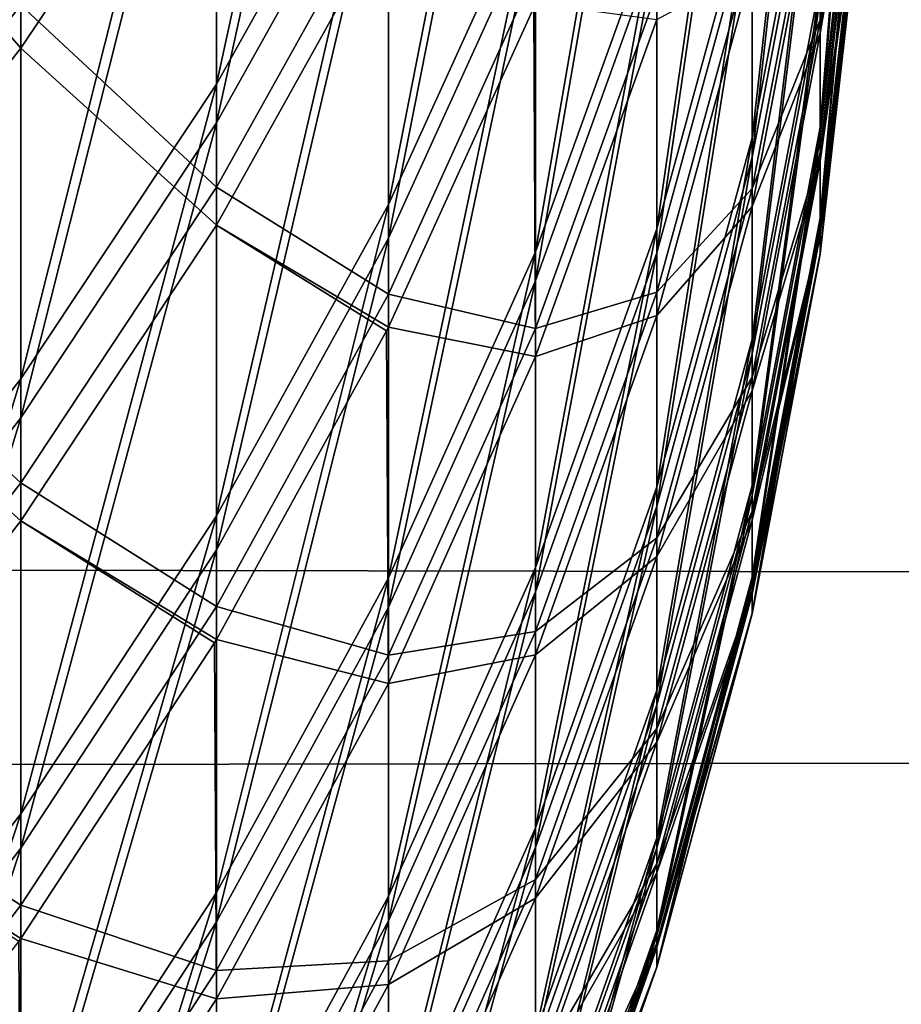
# Model space of a CAD drawing. Header units: millimetres. Extents: x -184 to 165, y -135 to 242.
# Tile 327 of 656: x -40.176 to -39.994, y -95.521 to -95.318. Entities that reach past the tile are written whole.
import ezdxf

# ---------------------------------------------------------------- set-up
doc = ezdxf.new("R2010")
doc.units = ezdxf.units.MM
doc.header["$LTSCALE"] = 41.718519
for name, color, linetype in [('384', 7, 'CONTINUOUS'), ('386', 7, 'CONTINUOUS'), ('443', 7, 'CONTINUOUS'), ('445', 7, 'CONTINUOUS'), ('457', 7, 'CONTINUOUS')]:
    doc.layers.add(name, color=color, linetype=linetype)

msp = doc.modelspace()

# ---------------------------------------------------------------- linework, layer by layer
at = {"layer": '384', "linetype": 'CONTINUOUS'}
for points in [[(-26.77011, -95.20947, 60), (-170.57592, -95.45368, 60), (-170.89805, -94.94062, 60), (-26.77011, -95.20947, 60)], [(-26.77011, -95.20947, 60), (-27.04409, -95.64276, 60), (-170.57592, -95.45368, 60), (-26.77011, -95.20947, 60)], [(-27.04409, -95.64276, 60), (-170.25051, -95.96387, 60), (-170.57592, -95.45368, 60), (-27.04409, -95.64276, 60)]]:
    msp.add_3dface(points, dxfattribs=at)
at = {"layer": '386', "linetype": 'CONTINUOUS'}
for points in [[(-170.72989, -95.20947, 63), (-26.92408, -95.45368, 63), (-26.60195, -94.94062, 63), (-170.72989, -95.20947, 63)], [(-170.72989, -95.20947, 63), (-170.45591, -95.64276, 63), (-26.92408, -95.45368, 63), (-170.72989, -95.20947, 63)], [(-170.45591, -95.64276, 63), (-27.24949, -95.96387, 63), (-26.92408, -95.45368, 63), (-170.45591, -95.64276, 63)]]:
    msp.add_3dface(points, dxfattribs=at)
at = {"layer": '443', "linetype": 'CONTINUOUS'}
for points in [[(-40.17571, -95.21503, 22.98965), (-40.17571, -95.32361, 23.28375), (-40.2207, -95.27137, 22.96763), (-40.17571, -95.21503, 22.98965)], [(-40.17571, -95.21503, 22.98965), (-40.1354, -95.26345, 23.30468), (-40.17571, -95.32361, 23.28375), (-40.17571, -95.21503, 22.98965)], [(-40.1354, -95.26345, 23.30468), (-40.1354, -95.36007, 23.6004), (-40.17571, -95.32361, 23.28375), (-40.1354, -95.26345, 23.30468)], [(-40.1354, -95.26345, 23.30468), (-40.10001, -95.29642, 23.61987), (-40.1354, -95.36007, 23.6004), (-40.1354, -95.26345, 23.30468)], [(-40.2207, -95.27137, 22.96763), (-40.17571, -95.32361, 23.28375), (-40.2207, -95.38074, 23.26388), (-40.2207, -95.27137, 22.96763)], [(-40.10001, -95.29642, 23.61987), (-40.10001, -95.3811, 23.9166), (-40.1354, -95.36007, 23.6004), (-40.10001, -95.29642, 23.61987)], [(-40.10001, -95.3811, 23.9166), (-40.10001, -95.29642, 23.61987), (-40.07009, -95.31525, 23.93405), (-40.10001, -95.3811, 23.9166)], [(-40.17571, -95.32361, 23.28375), (-40.17571, -95.42098, 23.58176), (-40.2207, -95.38074, 23.26388), (-40.17571, -95.32361, 23.28375)], [(-40.17571, -95.32361, 23.28375), (-40.1354, -95.36007, 23.6004), (-40.17571, -95.42098, 23.58176), (-40.17571, -95.32361, 23.28375)], [(-40.1354, -95.36007, 23.6004), (-40.1354, -95.44543, 23.89955), (-40.17571, -95.42098, 23.58176), (-40.1354, -95.36007, 23.6004)], [(-40.1354, -95.36007, 23.6004), (-40.10001, -95.3811, 23.9166), (-40.1004, -95.38188, 23.91639), (-40.1354, -95.36007, 23.6004)], [(-40.1354, -95.44543, 23.89955), (-40.1354, -95.36007, 23.6004), (-40.1004, -95.38188, 23.91639), (-40.1354, -95.44543, 23.89955)], [(-40.2207, -95.38074, 23.26388), (-40.17571, -95.42098, 23.58176), (-40.2207, -95.47882, 23.56407), (-40.2207, -95.38074, 23.26388)], [(-40.17571, -95.42098, 23.58176), (-40.17571, -95.50701, 23.88324), (-40.2207, -95.47882, 23.56407), (-40.17571, -95.42098, 23.58176)], [(-40.17571, -95.42098, 23.58176), (-40.1354, -95.44543, 23.89955), (-40.13582, -95.44612, 23.89937), (-40.17571, -95.42098, 23.58176)], [(-40.17571, -95.50701, 23.88324), (-40.17571, -95.42098, 23.58176), (-40.13582, -95.44612, 23.89937), (-40.17571, -95.50701, 23.88324)], [(-40.2207, -95.47882, 23.56407), (-40.17571, -95.50701, 23.88324), (-40.17613, -95.50761, 23.88308), (-40.2207, -95.47882, 23.56407)]]:
    msp.add_3dface(points, dxfattribs=at)
at = {"layer": '445', "linetype": 'CONTINUOUS'}
for points in [[(-40.10001, -95.26764, 28.48226), (-40.10001, -95.16834, 28.77442), (-40.1354, -95.33105, 28.50248), (-40.10001, -95.26764, 28.48226)], [(-40.1354, -95.33105, 28.50248), (-40.10001, -95.16834, 28.77442), (-40.1354, -95.23094, 28.79703), (-40.1354, -95.33105, 28.50248)], [(-40.17571, -95.29085, 28.81867), (-40.17571, -95.1788, 29.11147), (-40.2207, -95.34774, 28.83921), (-40.17571, -95.29085, 28.81867)], [(-40.2207, -95.34774, 28.83921), (-40.17571, -95.1788, 29.11147), (-40.2207, -95.23487, 29.13415), (-40.2207, -95.34774, 28.83921)], [(-40.06973, -95.28931, 28.16807), (-40.06973, -95.20187, 28.46128), (-40.10001, -95.35582, 28.18654), (-40.06973, -95.28931, 28.16807)], [(-40.10001, -95.35582, 28.18654), (-40.06973, -95.20187, 28.46128), (-40.10001, -95.26764, 28.48226), (-40.10001, -95.35582, 28.18654)], [(-40.01115, -95.26894, 27.2374), (-40.01115, -95.21674, 27.53051), (-40.02517, -95.3421, 27.24901), (-40.01115, -95.26894, 27.2374)], [(-40.02517, -95.3421, 27.24901), (-40.01115, -95.21674, 27.53051), (-40.02517, -95.2894, 27.54487), (-40.02517, -95.3421, 27.24901)], [(-40.04474, -95.29639, 27.85534), (-40.04474, -95.22078, 28.14904), (-40.06973, -95.36558, 27.87176), (-40.04474, -95.29639, 27.85534)], [(-40.06973, -95.36558, 27.87176), (-40.04474, -95.22078, 28.14904), (-40.06973, -95.28931, 28.16807), (-40.06973, -95.36558, 27.87176)], [(-40.02517, -95.2894, 27.54487), (-40.02517, -95.22555, 27.83853), (-40.04474, -95.36082, 27.55899), (-40.02517, -95.2894, 27.54487)], [(-40.04474, -95.36082, 27.55899), (-40.02517, -95.22555, 27.83853), (-40.04474, -95.29639, 27.85534), (-40.04474, -95.36082, 27.55899)], [(-40.1354, -95.33105, 28.50248), (-40.1354, -95.23094, 28.79703), (-40.17571, -95.39174, 28.52184), (-40.1354, -95.33105, 28.50248)], [(-40.17571, -95.39174, 28.52184), (-40.1354, -95.23094, 28.79703), (-40.17571, -95.29085, 28.81867), (-40.17571, -95.39174, 28.52184)], [(-40.00274, -95.26524, 26.64021), (-40.00274, -95.23564, 26.9336), (-40.01115, -95.3399, 26.64632), (-40.00274, -95.26524, 26.64021)], [(-40.01115, -95.3399, 26.64632), (-40.00274, -95.23564, 26.9336), (-40.01115, -95.31002, 26.94253), (-40.01115, -95.3399, 26.64632)], [(-40.00274, -95.24609, 25.16803), (-40.00274, -95.27221, 25.46176), (-40.01115, -95.32057, 25.15999), (-40.00274, -95.24609, 25.16803)], [(-40.01115, -95.28299, 24.86465), (-40.00274, -95.24609, 25.16803), (-40.01115, -95.32057, 25.15999), (-40.01115, -95.28299, 24.86465)], [(-40.00274, -95.28371, 26.34591), (-40.00274, -95.26524, 26.64021), (-40.01115, -95.35855, 26.34918), (-40.00274, -95.28371, 26.34591)], [(-40.01115, -95.35855, 26.34918), (-40.00274, -95.26524, 26.64021), (-40.01115, -95.3399, 26.64632), (-40.01115, -95.35855, 26.34918)], [(-40.10001, -95.35582, 28.18654), (-40.10001, -95.26764, 28.48226), (-40.1354, -95.41995, 28.20435), (-40.10001, -95.35582, 28.18654)], [(-40.1354, -95.41995, 28.20435), (-40.10001, -95.26764, 28.48226), (-40.1354, -95.33105, 28.50248), (-40.1354, -95.41995, 28.20435)], [(-40.01115, -95.31002, 26.94253), (-40.01115, -95.26894, 27.2374), (-40.02517, -95.38355, 26.95136), (-40.01115, -95.31002, 26.94253)], [(-40.02517, -95.38355, 26.95136), (-40.01115, -95.26894, 27.2374), (-40.02517, -95.3421, 27.24901), (-40.02517, -95.38355, 26.95136)], [(-40.00274, -95.27221, 25.46176), (-40.00274, -95.2872, 25.75626), (-40.01115, -95.34694, 25.45653), (-40.00274, -95.27221, 25.46176)], [(-40.01115, -95.32057, 25.15999), (-40.00274, -95.27221, 25.46176), (-40.01115, -95.34694, 25.45653), (-40.01115, -95.32057, 25.15999)], [(-40.01115, -95.28299, 24.86465), (-40.01115, -95.32057, 25.15999), (-40.02517, -95.35627, 24.85391), (-40.01115, -95.28299, 24.86465)], [(-40.02517, -95.30709, 24.55744), (-40.01115, -95.28299, 24.86465), (-40.02517, -95.35627, 24.85391), (-40.02517, -95.30709, 24.55744)], [(-40.00274, -95.29104, 26.05112), (-40.00274, -95.28371, 26.34591), (-40.01115, -95.36595, 26.05156), (-40.00274, -95.29104, 26.05112)], [(-40.01115, -95.36595, 26.05156), (-40.00274, -95.28371, 26.34591), (-40.01115, -95.35855, 26.34918), (-40.01115, -95.36595, 26.05156)], [(-40.00274, -95.2872, 25.75626), (-40.00274, -95.29104, 26.05112), (-40.01115, -95.36208, 25.75387), (-40.00274, -95.2872, 25.75626)], [(-40.01115, -95.34694, 25.45653), (-40.00274, -95.2872, 25.75626), (-40.01115, -95.36208, 25.75387), (-40.01115, -95.34694, 25.45653)], [(-40.06973, -95.36558, 27.87176), (-40.06973, -95.28931, 28.16807), (-40.10001, -95.43275, 27.88771), (-40.06973, -95.36558, 27.87176)], [(-40.10001, -95.43275, 27.88771), (-40.06973, -95.28931, 28.16807), (-40.10001, -95.35582, 28.18654), (-40.10001, -95.43275, 27.88771)], [(-40.02517, -95.3421, 27.24901), (-40.02517, -95.2894, 27.54487), (-40.04474, -95.414, 27.26041), (-40.02517, -95.3421, 27.24901)], [(-40.04474, -95.414, 27.26041), (-40.02517, -95.2894, 27.54487), (-40.04474, -95.36082, 27.55899), (-40.04474, -95.414, 27.26041)], [(-40.17571, -95.39174, 28.52184), (-40.17571, -95.29085, 28.81867), (-40.2207, -95.44937, 28.54021), (-40.17571, -95.39174, 28.52184)], [(-40.2207, -95.44937, 28.54021), (-40.17571, -95.29085, 28.81867), (-40.2207, -95.34774, 28.83921), (-40.2207, -95.44937, 28.54021)], [(-40.01115, -95.36208, 25.75387), (-40.00274, -95.29104, 26.05112), (-40.01115, -95.36595, 26.05156), (-40.01115, -95.36208, 25.75387)], [(-40.04474, -95.36082, 27.55899), (-40.04474, -95.29639, 27.85534), (-40.06973, -95.43059, 27.57278), (-40.04474, -95.36082, 27.55899)], [(-40.06973, -95.43059, 27.57278), (-40.04474, -95.29639, 27.85534), (-40.06973, -95.36558, 27.87176), (-40.06973, -95.43059, 27.57278)], [(-40.02517, -95.30709, 24.55744), (-40.02517, -95.35627, 24.85391), (-40.04474, -95.37867, 24.54417), (-40.02517, -95.30709, 24.55744)], [(-40.04474, -95.31774, 24.24708), (-40.02517, -95.30709, 24.55744), (-40.04474, -95.37867, 24.54417), (-40.04474, -95.31774, 24.24708)], [(-40.01115, -95.3399, 26.64632), (-40.01115, -95.31002, 26.94253), (-40.02517, -95.41372, 26.65236), (-40.01115, -95.3399, 26.64632)], [(-40.02517, -95.41372, 26.65236), (-40.01115, -95.31002, 26.94253), (-40.02517, -95.38355, 26.95136), (-40.02517, -95.41372, 26.65236)], [(-40.10001, -95.3811, 23.9166), (-40.07009, -95.31525, 23.93405), (-40.06973, -95.38713, 24.23148), (-40.10001, -95.3811, 23.9166)], [(-40.07009, -95.31525, 23.93405), (-40.06973, -95.31437, 23.93429), (-40.06973, -95.38713, 24.23148), (-40.07009, -95.31525, 23.93405)], [(-40.06973, -95.31437, 23.93429), (-40.04474, -95.31774, 24.24708), (-40.06973, -95.38713, 24.23148), (-40.06973, -95.31437, 23.93429)], [(-40.04474, -95.31774, 24.24708), (-40.04474, -95.37867, 24.54417), (-40.06973, -95.38713, 24.23148), (-40.04474, -95.31774, 24.24708)], [(-40.01115, -95.32057, 25.15999), (-40.01115, -95.34694, 25.45653), (-40.02517, -95.3942, 25.15203), (-40.01115, -95.32057, 25.15999)], [(-40.02517, -95.35627, 24.85391), (-40.01115, -95.32057, 25.15999), (-40.02517, -95.3942, 25.15203), (-40.02517, -95.35627, 24.85391)], [(-40.1354, -95.41995, 28.20435), (-40.1354, -95.33105, 28.50248), (-40.17571, -95.48133, 28.2214), (-40.1354, -95.41995, 28.20435)], [(-40.17571, -95.48133, 28.2214), (-40.1354, -95.33105, 28.50248), (-40.17571, -95.39174, 28.52184), (-40.17571, -95.48133, 28.2214)], [(-40.01115, -95.35855, 26.34918), (-40.01115, -95.3399, 26.64632), (-40.02517, -95.43255, 26.35243), (-40.01115, -95.35855, 26.34918)], [(-40.02517, -95.43255, 26.35243), (-40.01115, -95.3399, 26.64632), (-40.02517, -95.41372, 26.65236), (-40.02517, -95.43255, 26.35243)], [(-40.02517, -95.38355, 26.95136), (-40.02517, -95.3421, 27.24901), (-40.04474, -95.45583, 26.96004), (-40.02517, -95.38355, 26.95136)], [(-40.04474, -95.45583, 26.96004), (-40.02517, -95.3421, 27.24901), (-40.04474, -95.414, 27.26041), (-40.04474, -95.45583, 26.96004)], [(-40.01115, -95.34694, 25.45653), (-40.01115, -95.36208, 25.75387), (-40.02517, -95.42083, 25.45137), (-40.01115, -95.34694, 25.45653)], [(-40.02517, -95.3942, 25.15203), (-40.01115, -95.34694, 25.45653), (-40.02517, -95.42083, 25.45137), (-40.02517, -95.3942, 25.15203)], [(-40.10001, -95.43275, 27.88771), (-40.10001, -95.35582, 28.18654), (-40.1354, -95.49751, 27.90308), (-40.10001, -95.43275, 27.88771)], [(-40.1354, -95.49751, 27.90308), (-40.10001, -95.35582, 28.18654), (-40.1354, -95.41995, 28.20435), (-40.1354, -95.49751, 27.90308)], [(-40.02517, -95.35627, 24.85391), (-40.02517, -95.3942, 25.15203), (-40.04474, -95.4283, 24.84336), (-40.02517, -95.35627, 24.85391)], [(-40.04474, -95.37867, 24.54417), (-40.02517, -95.35627, 24.85391), (-40.04474, -95.4283, 24.84336), (-40.04474, -95.37867, 24.54417)], [(-40.01115, -95.36595, 26.05156), (-40.01115, -95.35855, 26.34918), (-40.02517, -95.44001, 26.052), (-40.01115, -95.36595, 26.05156)], [(-40.02517, -95.44001, 26.052), (-40.01115, -95.35855, 26.34918), (-40.02517, -95.43255, 26.35243), (-40.02517, -95.44001, 26.052)], [(-40.04474, -95.414, 27.26041), (-40.04474, -95.36082, 27.55899), (-40.06973, -95.48424, 27.27155), (-40.04474, -95.414, 27.26041)], [(-40.06973, -95.48424, 27.27155), (-40.04474, -95.36082, 27.55899), (-40.06973, -95.43059, 27.57278), (-40.06973, -95.48424, 27.27155)], [(-40.01115, -95.36208, 25.75387), (-40.01115, -95.36595, 26.05156), (-40.02517, -95.4361, 25.7515), (-40.01115, -95.36208, 25.75387)], [(-40.02517, -95.42083, 25.45137), (-40.01115, -95.36208, 25.75387), (-40.02517, -95.4361, 25.7515), (-40.02517, -95.42083, 25.45137)], [(-40.06973, -95.43059, 27.57278), (-40.06973, -95.36558, 27.87176), (-40.10001, -95.49831, 27.58617), (-40.06973, -95.43059, 27.57278)], [(-40.10001, -95.49831, 27.58617), (-40.06973, -95.36558, 27.87176), (-40.10001, -95.43275, 27.88771), (-40.10001, -95.49831, 27.58617)], [(-40.02517, -95.4361, 25.7515), (-40.01115, -95.36595, 26.05156), (-40.02517, -95.44001, 26.052), (-40.02517, -95.4361, 25.7515)], [(-40.04474, -95.37867, 24.54417), (-40.04474, -95.4283, 24.84336), (-40.06973, -95.44859, 24.53121), (-40.04474, -95.37867, 24.54417)], [(-40.06973, -95.38713, 24.23148), (-40.04474, -95.37867, 24.54417), (-40.06973, -95.44859, 24.53121), (-40.06973, -95.38713, 24.23148)], [(-40.1354, -95.44543, 23.89955), (-40.1004, -95.38188, 23.91639), (-40.10001, -95.45448, 24.21633), (-40.1354, -95.44543, 23.89955)], [(-40.1004, -95.38188, 23.91639), (-40.10001, -95.3811, 23.9166), (-40.10001, -95.45448, 24.21633), (-40.1004, -95.38188, 23.91639)], [(-40.10001, -95.3811, 23.9166), (-40.06973, -95.38713, 24.23148), (-40.10001, -95.45448, 24.21633), (-40.10001, -95.3811, 23.9166)], [(-40.02517, -95.41372, 26.65236), (-40.02517, -95.38355, 26.95136), (-40.04474, -95.48628, 26.65829), (-40.02517, -95.41372, 26.65236)], [(-40.04474, -95.48628, 26.65829), (-40.02517, -95.38355, 26.95136), (-40.04474, -95.45583, 26.96004), (-40.04474, -95.48628, 26.65829)], [(-40.06973, -95.38713, 24.23148), (-40.06973, -95.44859, 24.53121), (-40.10001, -95.45448, 24.21633), (-40.06973, -95.38713, 24.23148)], [(-40.17571, -95.48133, 28.2214), (-40.17571, -95.39174, 28.52184), (-40.2207, -95.53961, 28.23758), (-40.17571, -95.48133, 28.2214)], [(-40.2207, -95.53961, 28.23758), (-40.17571, -95.39174, 28.52184), (-40.2207, -95.44937, 28.54021), (-40.2207, -95.53961, 28.23758)], [(-40.02517, -95.3942, 25.15203), (-40.02517, -95.42083, 25.45137), (-40.04474, -95.46658, 25.14421), (-40.02517, -95.3942, 25.15203)], [(-40.04474, -95.4283, 24.84336), (-40.02517, -95.3942, 25.15203), (-40.04474, -95.46658, 25.14421), (-40.04474, -95.4283, 24.84336)], [(-40.04474, -95.45583, 26.96004), (-40.04474, -95.414, 27.26041), (-40.06973, -95.52645, 26.96851), (-40.04474, -95.45583, 26.96004)], [(-40.06973, -95.52645, 26.96851), (-40.04474, -95.414, 27.26041), (-40.06973, -95.48424, 27.27155), (-40.06973, -95.52645, 26.96851)], [(-40.02517, -95.43255, 26.35243), (-40.02517, -95.41372, 26.65236), (-40.04474, -95.50528, 26.35561), (-40.02517, -95.43255, 26.35243)], [(-40.04474, -95.50528, 26.35561), (-40.02517, -95.41372, 26.65236), (-40.04474, -95.48628, 26.65829), (-40.04474, -95.50528, 26.35561)], [(-40.1354, -95.49751, 27.90308), (-40.1354, -95.41995, 28.20435), (-40.17571, -95.55949, 27.91778), (-40.1354, -95.49751, 27.90308)], [(-40.17571, -95.55949, 27.91778), (-40.1354, -95.41995, 28.20435), (-40.17571, -95.48133, 28.2214), (-40.17571, -95.55949, 27.91778)], [(-40.02517, -95.42083, 25.45137), (-40.02517, -95.4361, 25.7515), (-40.04474, -95.49345, 25.44629), (-40.02517, -95.42083, 25.45137)], [(-40.04474, -95.46658, 25.14421), (-40.02517, -95.42083, 25.45137), (-40.04474, -95.49345, 25.44629), (-40.04474, -95.46658, 25.14421)], [(-40.04474, -95.4283, 24.84336), (-40.04474, -95.46658, 25.14421), (-40.06973, -95.49867, 24.83305), (-40.04474, -95.4283, 24.84336)], [(-40.06973, -95.44859, 24.53121), (-40.04474, -95.4283, 24.84336), (-40.06973, -95.49867, 24.83305), (-40.06973, -95.44859, 24.53121)], [(-40.06973, -95.48424, 27.27155), (-40.06973, -95.43059, 27.57278), (-40.10001, -95.55242, 27.28237), (-40.06973, -95.48424, 27.27155)], [(-40.10001, -95.55242, 27.28237), (-40.06973, -95.43059, 27.57278), (-40.10001, -95.49831, 27.58617), (-40.10001, -95.55242, 27.28237)], [(-40.10001, -95.49831, 27.58617), (-40.10001, -95.43275, 27.88771), (-40.1354, -95.56361, 27.59908), (-40.10001, -95.49831, 27.58617)], [(-40.1354, -95.56361, 27.59908), (-40.10001, -95.43275, 27.88771), (-40.1354, -95.49751, 27.90308), (-40.1354, -95.56361, 27.59908)], [(-40.02517, -95.44001, 26.052), (-40.02517, -95.43255, 26.35243), (-40.04474, -95.51281, 26.05243), (-40.02517, -95.44001, 26.052)], [(-40.04474, -95.51281, 26.05243), (-40.02517, -95.43255, 26.35243), (-40.04474, -95.50528, 26.35561), (-40.04474, -95.51281, 26.05243)], [(-40.02517, -95.4361, 25.7515), (-40.02517, -95.44001, 26.052), (-40.04474, -95.50887, 25.74918), (-40.02517, -95.4361, 25.7515)], [(-40.04474, -95.49345, 25.44629), (-40.02517, -95.4361, 25.7515), (-40.04474, -95.50887, 25.74918), (-40.04474, -95.49345, 25.44629)], [(-40.04474, -95.50887, 25.74918), (-40.02517, -95.44001, 26.052), (-40.04474, -95.51281, 26.05243), (-40.04474, -95.50887, 25.74918)], [(-40.13582, -95.44612, 23.89937), (-40.1354, -95.44543, 23.89955), (-40.1354, -95.51942, 24.20173), (-40.13582, -95.44612, 23.89937)], [(-40.1354, -95.44543, 23.89955), (-40.10001, -95.45448, 24.21633), (-40.1354, -95.51942, 24.20173), (-40.1354, -95.44543, 23.89955)], [(-40.17571, -95.50701, 23.88324), (-40.13582, -95.44612, 23.89937), (-40.1354, -95.51942, 24.20173), (-40.17571, -95.50701, 23.88324)], [(-40.06973, -95.44859, 24.53121), (-40.06973, -95.49867, 24.83305), (-40.10001, -95.51647, 24.51862), (-40.06973, -95.44859, 24.53121)], [(-40.10001, -95.45448, 24.21633), (-40.06973, -95.44859, 24.53121), (-40.10001, -95.51647, 24.51862), (-40.10001, -95.45448, 24.21633)], [(-40.10001, -95.45448, 24.21633), (-40.10001, -95.51647, 24.51862), (-40.1354, -95.51942, 24.20173), (-40.10001, -95.45448, 24.21633)], [(-40.04474, -95.48628, 26.65829), (-40.04474, -95.45583, 26.96004), (-40.06973, -95.55716, 26.66409), (-40.04474, -95.48628, 26.65829)], [(-40.06973, -95.55716, 26.66409), (-40.04474, -95.45583, 26.96004), (-40.06973, -95.52645, 26.96851), (-40.06973, -95.55716, 26.66409)], [(-40.04474, -95.46658, 25.14421), (-40.04474, -95.49345, 25.44629), (-40.06973, -95.53729, 25.13657), (-40.04474, -95.46658, 25.14421)], [(-40.06973, -95.49867, 24.83305), (-40.04474, -95.46658, 25.14421), (-40.06973, -95.53729, 25.13657), (-40.06973, -95.49867, 24.83305)], [(-40.17571, -95.55949, 27.91778), (-40.17571, -95.48133, 28.2214), (-40.2207, -95.61834, 27.93175), (-40.17571, -95.55949, 27.91778)], [(-40.2207, -95.61834, 27.93175), (-40.17571, -95.48133, 28.2214), (-40.2207, -95.53961, 28.23758), (-40.2207, -95.61834, 27.93175)], [(-40.06973, -95.52645, 26.96851), (-40.06973, -95.48424, 27.27155), (-40.10001, -95.59499, 26.97674), (-40.06973, -95.52645, 26.96851)], [(-40.10001, -95.59499, 26.97674), (-40.06973, -95.48424, 27.27155), (-40.10001, -95.55242, 27.28237), (-40.10001, -95.59499, 26.97674)], [(-40.04474, -95.50528, 26.35561), (-40.04474, -95.48628, 26.65829), (-40.06973, -95.57633, 26.35872), (-40.04474, -95.50528, 26.35561)], [(-40.06973, -95.57633, 26.35872), (-40.04474, -95.48628, 26.65829), (-40.06973, -95.55716, 26.66409), (-40.06973, -95.57633, 26.35872)], [(-40.04474, -95.49345, 25.44629), (-40.04474, -95.50887, 25.74918), (-40.06973, -95.5644, 25.44133), (-40.04474, -95.49345, 25.44629)], [(-40.06973, -95.53729, 25.13657), (-40.04474, -95.49345, 25.44629), (-40.06973, -95.5644, 25.44133), (-40.06973, -95.53729, 25.13657)], [(-40.1354, -95.56361, 27.59908), (-40.1354, -95.49751, 27.90308), (-40.17571, -95.6261, 27.61143), (-40.1354, -95.56361, 27.59908)], [(-40.17571, -95.6261, 27.61143), (-40.1354, -95.49751, 27.90308), (-40.17571, -95.55949, 27.91778), (-40.17571, -95.6261, 27.61143)], [(-40.10001, -95.55242, 27.28237), (-40.10001, -95.49831, 27.58617), (-40.1354, -95.61815, 27.2928), (-40.10001, -95.55242, 27.28237)], [(-40.1354, -95.61815, 27.2928), (-40.10001, -95.49831, 27.58617), (-40.1354, -95.56361, 27.59908), (-40.1354, -95.61815, 27.2928)], [(-40.06973, -95.49867, 24.83305), (-40.06973, -95.53729, 25.13657), (-40.10001, -95.56697, 24.82304), (-40.06973, -95.49867, 24.83305)], [(-40.10001, -95.51647, 24.51862), (-40.06973, -95.49867, 24.83305), (-40.10001, -95.56697, 24.82304), (-40.10001, -95.51647, 24.51862)], [(-40.04474, -95.51281, 26.05243), (-40.04474, -95.50528, 26.35561), (-40.06973, -95.58393, 26.05285), (-40.04474, -95.51281, 26.05243)], [(-40.06973, -95.58393, 26.05285), (-40.04474, -95.50528, 26.35561), (-40.06973, -95.57633, 26.35872), (-40.06973, -95.58393, 26.05285)], [(-40.2207, -95.56548, 23.86774), (-40.17613, -95.50761, 23.88308), (-40.17571, -95.58157, 24.18775), (-40.2207, -95.56548, 23.86774)], [(-40.17613, -95.50761, 23.88308), (-40.17571, -95.50701, 23.88324), (-40.17571, -95.58157, 24.18775), (-40.17613, -95.50761, 23.88308)], [(-40.17571, -95.50701, 23.88324), (-40.1354, -95.51942, 24.20173), (-40.17571, -95.58157, 24.18775), (-40.17571, -95.50701, 23.88324)], [(-40.04474, -95.50887, 25.74918), (-40.04474, -95.51281, 26.05243), (-40.06973, -95.57995, 25.74691), (-40.04474, -95.50887, 25.74918)], [(-40.06973, -95.5644, 25.44133), (-40.04474, -95.50887, 25.74918), (-40.06973, -95.57995, 25.74691), (-40.06973, -95.5644, 25.44133)], [(-40.06973, -95.57995, 25.74691), (-40.04474, -95.51281, 26.05243), (-40.06973, -95.58393, 26.05285), (-40.06973, -95.57995, 25.74691)], [(-40.10001, -95.51647, 24.51862), (-40.10001, -95.56697, 24.82304), (-40.1354, -95.58191, 24.50649), (-40.10001, -95.51647, 24.51862)], [(-40.1354, -95.51942, 24.20173), (-40.10001, -95.51647, 24.51862), (-40.1354, -95.58191, 24.50649), (-40.1354, -95.51942, 24.20173)], [(-40.1354, -95.51942, 24.20173), (-40.1354, -95.58191, 24.50649), (-40.17571, -95.58157, 24.18775), (-40.1354, -95.51942, 24.20173)]]:
    msp.add_3dface(points, dxfattribs=at)
at = {"layer": '457', "linetype": 'CONTINUOUS'}
for points in [[(-40.10001, -95.27558, -26.54276), (-40.10001, -95.17721, -26.25027), (-40.1354, -95.33905, -26.52274), (-40.10001, -95.27558, -26.54276)], [(-40.1354, -95.33905, -26.52274), (-40.10001, -95.17721, -26.25027), (-40.1354, -95.23988, -26.22787), (-40.1354, -95.33905, -26.52274)], [(-40.17571, -95.29987, -26.20642), (-40.17571, -95.18876, -25.91326), (-40.2207, -95.35682, -26.18606), (-40.17571, -95.29987, -26.20642)], [(-40.2207, -95.35682, -26.18606), (-40.17571, -95.18876, -25.91326), (-40.2207, -95.2449, -25.89076), (-40.2207, -95.35682, -26.18606)], [(-40.06973, -95.29623, -26.85701), (-40.06973, -95.20974, -26.56352), (-40.10001, -95.3628, -26.83875), (-40.06973, -95.29623, -26.85701)], [(-40.10001, -95.3628, -26.83875), (-40.06973, -95.20974, -26.56352), (-40.10001, -95.27558, -26.54276), (-40.10001, -95.3628, -26.83875)], [(-40.01115, -95.27287, -27.78761), (-40.01115, -95.22161, -27.49434), (-40.02517, -95.34606, -27.77624), (-40.01115, -95.27287, -27.78761)], [(-40.02517, -95.34606, -27.77624), (-40.01115, -95.22161, -27.49434), (-40.02517, -95.29432, -27.48021), (-40.02517, -95.34606, -27.77624)], [(-40.04474, -95.3023, -27.16976), (-40.04474, -95.22764, -26.87582), (-40.06973, -95.37155, -27.15356), (-40.04474, -95.3023, -27.16976)], [(-40.06973, -95.37155, -27.15356), (-40.04474, -95.22764, -26.87582), (-40.06973, -95.29623, -26.85701), (-40.06973, -95.37155, -27.15356)], [(-40.02517, -95.29432, -27.48021), (-40.02517, -95.23142, -27.18634), (-40.04474, -95.36578, -27.46632), (-40.02517, -95.29432, -27.48021)], [(-40.04474, -95.36578, -27.46632), (-40.02517, -95.23142, -27.18634), (-40.04474, -95.3023, -27.16976), (-40.04474, -95.36578, -27.46632)], [(-40.00274, -95.26724, -28.38479), (-40.00274, -95.23859, -28.0913), (-40.01115, -95.34192, -28.37892), (-40.00274, -95.26724, -28.38479)], [(-40.01115, -95.34192, -28.37892), (-40.00274, -95.23859, -28.0913), (-40.01115, -95.31299, -28.08261), (-40.01115, -95.34192, -28.37892)], [(-40.1354, -95.33905, -26.52274), (-40.1354, -95.23988, -26.22787), (-40.17571, -95.3998, -26.50358), (-40.1354, -95.33905, -26.52274)], [(-40.17571, -95.3998, -26.50358), (-40.1354, -95.23988, -26.22787), (-40.17571, -95.29987, -26.20642), (-40.17571, -95.3998, -26.50358)], [(-40.00274, -95.24335, -29.85689), (-40.00274, -95.27042, -29.56326), (-40.01115, -95.31781, -29.86518), (-40.00274, -95.24335, -29.85689)], [(-40.01115, -95.27928, -30.1604), (-40.00274, -95.24335, -29.85689), (-40.01115, -95.31781, -29.86518), (-40.01115, -95.27928, -30.1604)], [(-40.1354, -95.25471, -31.72029), (-40.1354, -95.35229, -31.42489), (-40.17571, -95.31481, -31.74141), (-40.1354, -95.25471, -31.72029)], [(-40.1354, -95.25471, -31.72029), (-40.10001, -95.28871, -31.40522), (-40.1354, -95.35229, -31.42489), (-40.1354, -95.25471, -31.72029)], [(-40.2207, -95.26155, -32.05737), (-40.17571, -95.31481, -31.74141), (-40.2207, -95.37188, -31.76147), (-40.2207, -95.26155, -32.05737)], [(-40.00274, -95.28477, -28.67915), (-40.00274, -95.26724, -28.38479), (-40.01115, -95.35962, -28.67611), (-40.00274, -95.28477, -28.67915)], [(-40.01115, -95.35962, -28.67611), (-40.00274, -95.26724, -28.38479), (-40.01115, -95.34192, -28.37892), (-40.01115, -95.35962, -28.67611)], [(-40.00274, -95.27042, -29.56326), (-40.00274, -95.28636, -29.26881), (-40.01115, -95.34514, -29.56872), (-40.00274, -95.27042, -29.56326)], [(-40.01115, -95.31781, -29.86518), (-40.00274, -95.27042, -29.56326), (-40.01115, -95.34514, -29.56872), (-40.01115, -95.31781, -29.86518)], [(-40.01115, -95.31299, -28.08261), (-40.01115, -95.27287, -27.78761), (-40.02517, -95.38656, -28.07402), (-40.01115, -95.31299, -28.08261)], [(-40.02517, -95.38656, -28.07402), (-40.01115, -95.27287, -27.78761), (-40.02517, -95.34606, -27.77624), (-40.02517, -95.38656, -28.07402)], [(-40.10001, -95.3628, -26.83875), (-40.10001, -95.27558, -26.54276), (-40.1354, -95.42699, -26.82115), (-40.10001, -95.3628, -26.83875)], [(-40.1354, -95.42699, -26.82115), (-40.10001, -95.27558, -26.54276), (-40.1354, -95.33905, -26.52274), (-40.1354, -95.42699, -26.82115)], [(-40.01115, -95.27928, -30.1604), (-40.01115, -95.31781, -29.86518), (-40.02517, -95.35253, -30.17137), (-40.01115, -95.27928, -30.1604)], [(-40.02517, -95.30239, -30.46768), (-40.01115, -95.27928, -30.1604), (-40.02517, -95.35253, -30.17137), (-40.02517, -95.30239, -30.46768)], [(-40.00274, -95.29115, -28.97396), (-40.00274, -95.28477, -28.67915), (-40.01115, -95.36606, -28.97376), (-40.00274, -95.29115, -28.97396)], [(-40.01115, -95.36606, -28.97376), (-40.00274, -95.28477, -28.67915), (-40.01115, -95.35962, -28.67611), (-40.01115, -95.36606, -28.97376)], [(-40.00274, -95.28636, -29.26881), (-40.00274, -95.29115, -28.97396), (-40.01115, -95.36123, -29.27144), (-40.00274, -95.28636, -29.26881)], [(-40.01115, -95.34514, -29.56872), (-40.00274, -95.28636, -29.26881), (-40.01115, -95.36123, -29.27144), (-40.01115, -95.34514, -29.56872)], [(-40.10001, -95.28871, -31.40522), (-40.10001, -95.37433, -31.10875), (-40.1354, -95.35229, -31.42489), (-40.10001, -95.28871, -31.40522)], [(-40.10001, -95.28871, -31.40522), (-40.06973, -95.30766, -31.09086), (-40.10001, -95.37433, -31.10875), (-40.10001, -95.28871, -31.40522)], [(-40.01115, -95.36123, -29.27144), (-40.00274, -95.29115, -28.97396), (-40.01115, -95.36606, -28.97376), (-40.01115, -95.36123, -29.27144)], [(-40.02517, -95.34606, -27.77624), (-40.02517, -95.29432, -27.48021), (-40.04474, -95.418, -27.76507), (-40.02517, -95.34606, -27.77624)], [(-40.04474, -95.418, -27.76507), (-40.02517, -95.29432, -27.48021), (-40.04474, -95.36578, -27.46632), (-40.04474, -95.418, -27.76507)], [(-40.06973, -95.37155, -27.15356), (-40.06973, -95.29623, -26.85701), (-40.10001, -95.43877, -27.13784), (-40.06973, -95.37155, -27.15356)], [(-40.10001, -95.43877, -27.13784), (-40.06973, -95.29623, -26.85701), (-40.10001, -95.3628, -26.83875), (-40.10001, -95.43877, -27.13784)], [(-40.17571, -95.3998, -26.50358), (-40.17571, -95.29987, -26.20642), (-40.2207, -95.45749, -26.48539), (-40.17571, -95.3998, -26.50358)], [(-40.2207, -95.45749, -26.48539), (-40.17571, -95.29987, -26.20642), (-40.2207, -95.35682, -26.18606), (-40.2207, -95.45749, -26.48539)], [(-40.04474, -95.36578, -27.46632), (-40.04474, -95.3023, -27.16976), (-40.06973, -95.43559, -27.45275), (-40.04474, -95.36578, -27.46632)], [(-40.06973, -95.43559, -27.45275), (-40.04474, -95.3023, -27.16976), (-40.06973, -95.37155, -27.15356), (-40.06973, -95.43559, -27.45275)], [(-40.02517, -95.30239, -30.46768), (-40.02517, -95.35253, -30.17137), (-40.04474, -95.37392, -30.48118), (-40.02517, -95.30239, -30.46768)], [(-40.04474, -95.31204, -30.77808), (-40.02517, -95.30239, -30.46768), (-40.04474, -95.37392, -30.48118), (-40.04474, -95.31204, -30.77808)], [(-40.06973, -95.30766, -31.09086), (-40.06973, -95.38138, -30.7939), (-40.10001, -95.37433, -31.10875), (-40.06973, -95.30766, -31.09086)], [(-40.06973, -95.30766, -31.09086), (-40.04474, -95.31204, -30.77808), (-40.06973, -95.38138, -30.7939), (-40.06973, -95.30766, -31.09086)], [(-40.04474, -95.31204, -30.77808), (-40.04474, -95.37392, -30.48118), (-40.06973, -95.38138, -30.7939), (-40.04474, -95.31204, -30.77808)], [(-40.01115, -95.34192, -28.37892), (-40.01115, -95.31299, -28.08261), (-40.02517, -95.41576, -28.37312), (-40.01115, -95.34192, -28.37892)], [(-40.02517, -95.41576, -28.37312), (-40.01115, -95.31299, -28.08261), (-40.02517, -95.38656, -28.07402), (-40.02517, -95.41576, -28.37312)], [(-40.17571, -95.31481, -31.74141), (-40.17571, -95.41314, -31.44372), (-40.2207, -95.37188, -31.76147), (-40.17571, -95.31481, -31.74141)], [(-40.17571, -95.31481, -31.74141), (-40.1354, -95.35229, -31.42489), (-40.17571, -95.41314, -31.44372), (-40.17571, -95.31481, -31.74141)], [(-40.01115, -95.31781, -29.86518), (-40.01115, -95.34514, -29.56872), (-40.02517, -95.39142, -29.87337), (-40.01115, -95.31781, -29.86518)], [(-40.02517, -95.35253, -30.17137), (-40.01115, -95.31781, -29.86518), (-40.02517, -95.39142, -29.87337), (-40.02517, -95.35253, -30.17137)], [(-40.1354, -95.42699, -26.82115), (-40.1354, -95.33905, -26.52274), (-40.17571, -95.48842, -26.8043), (-40.1354, -95.42699, -26.82115)], [(-40.17571, -95.48842, -26.8043), (-40.1354, -95.33905, -26.52274), (-40.17571, -95.3998, -26.50358), (-40.17571, -95.48842, -26.8043)], [(-40.01115, -95.35962, -28.67611), (-40.01115, -95.34192, -28.37892), (-40.02517, -95.43363, -28.67311), (-40.01115, -95.35962, -28.67611)], [(-40.02517, -95.43363, -28.67311), (-40.01115, -95.34192, -28.37892), (-40.02517, -95.41576, -28.37312), (-40.02517, -95.43363, -28.67311)], [(-40.02517, -95.38656, -28.07402), (-40.02517, -95.34606, -27.77624), (-40.04474, -95.45887, -28.06558), (-40.02517, -95.38656, -28.07402)], [(-40.04474, -95.45887, -28.06558), (-40.02517, -95.34606, -27.77624), (-40.04474, -95.418, -27.76507), (-40.04474, -95.45887, -28.06558)], [(-40.01115, -95.34514, -29.56872), (-40.01115, -95.36123, -29.27144), (-40.02517, -95.419, -29.57412), (-40.01115, -95.34514, -29.56872)], [(-40.02517, -95.39142, -29.87337), (-40.01115, -95.34514, -29.56872), (-40.02517, -95.419, -29.57412), (-40.02517, -95.39142, -29.87337)], [(-40.1354, -95.35229, -31.42489), (-40.1354, -95.43862, -31.12601), (-40.17571, -95.41314, -31.44372), (-40.1354, -95.35229, -31.42489)], [(-40.1354, -95.35229, -31.42489), (-40.10001, -95.37433, -31.10875), (-40.1354, -95.43862, -31.12601), (-40.1354, -95.35229, -31.42489)], [(-40.02517, -95.35253, -30.17137), (-40.02517, -95.39142, -29.87337), (-40.04474, -95.42452, -30.18215), (-40.02517, -95.35253, -30.17137)], [(-40.04474, -95.37392, -30.48118), (-40.02517, -95.35253, -30.17137), (-40.04474, -95.42452, -30.18215), (-40.04474, -95.37392, -30.48118)], [(-40.01115, -95.36606, -28.97376), (-40.01115, -95.35962, -28.67611), (-40.02517, -95.44012, -28.97356), (-40.01115, -95.36606, -28.97376)], [(-40.02517, -95.44012, -28.97356), (-40.01115, -95.35962, -28.67611), (-40.02517, -95.43363, -28.67311), (-40.02517, -95.44012, -28.97356)], [(-40.01115, -95.36123, -29.27144), (-40.01115, -95.36606, -28.97376), (-40.02517, -95.43525, -29.27404), (-40.01115, -95.36123, -29.27144)], [(-40.02517, -95.419, -29.57412), (-40.01115, -95.36123, -29.27144), (-40.02517, -95.43525, -29.27404), (-40.02517, -95.419, -29.57412)], [(-40.10001, -95.43877, -27.13784), (-40.10001, -95.3628, -26.83875), (-40.1354, -95.50358, -27.12268), (-40.10001, -95.43877, -27.13784)], [(-40.1354, -95.50358, -27.12268), (-40.10001, -95.3628, -26.83875), (-40.1354, -95.42699, -26.82115), (-40.1354, -95.50358, -27.12268)], [(-40.04474, -95.418, -27.76507), (-40.04474, -95.36578, -27.46632), (-40.06973, -95.48827, -27.75415), (-40.04474, -95.418, -27.76507)], [(-40.06973, -95.48827, -27.75415), (-40.04474, -95.36578, -27.46632), (-40.06973, -95.43559, -27.45275), (-40.06973, -95.48827, -27.75415)], [(-40.02517, -95.43525, -29.27404), (-40.01115, -95.36606, -28.97376), (-40.02517, -95.44012, -28.97356), (-40.02517, -95.43525, -29.27404)], [(-40.2207, -95.37188, -31.76147), (-40.17571, -95.41314, -31.44372), (-40.2207, -95.47092, -31.4616), (-40.2207, -95.37188, -31.76147)], [(-40.06973, -95.43559, -27.45275), (-40.06973, -95.37155, -27.15356), (-40.10001, -95.50336, -27.43958), (-40.06973, -95.43559, -27.45275)], [(-40.10001, -95.50336, -27.43958), (-40.06973, -95.37155, -27.15356), (-40.10001, -95.43877, -27.13784), (-40.10001, -95.50336, -27.43958)], [(-40.10001, -95.37433, -31.10875), (-40.10001, -95.44868, -30.80926), (-40.1354, -95.43862, -31.12601), (-40.10001, -95.37433, -31.10875)], [(-40.10001, -95.37433, -31.10875), (-40.06973, -95.38138, -30.7939), (-40.10001, -95.44868, -30.80926), (-40.10001, -95.37433, -31.10875)], [(-40.04474, -95.37392, -30.48118), (-40.04474, -95.42452, -30.18215), (-40.06973, -95.44381, -30.49437), (-40.04474, -95.37392, -30.48118)], [(-40.06973, -95.38138, -30.7939), (-40.04474, -95.37392, -30.48118), (-40.06973, -95.44381, -30.49437), (-40.06973, -95.38138, -30.7939)], [(-40.06973, -95.38138, -30.7939), (-40.06973, -95.44381, -30.49437), (-40.10001, -95.44868, -30.80926), (-40.06973, -95.38138, -30.7939)], [(-40.02517, -95.41576, -28.37312), (-40.02517, -95.38656, -28.07402), (-40.04474, -95.48834, -28.36742), (-40.02517, -95.41576, -28.37312)], [(-40.04474, -95.48834, -28.36742), (-40.02517, -95.38656, -28.07402), (-40.04474, -95.45887, -28.06558), (-40.04474, -95.48834, -28.36742)], [(-40.02517, -95.39142, -29.87337), (-40.02517, -95.419, -29.57412), (-40.04474, -95.46377, -29.88143), (-40.02517, -95.39142, -29.87337)], [(-40.04474, -95.42452, -30.18215), (-40.02517, -95.39142, -29.87337), (-40.04474, -95.46377, -29.88143), (-40.04474, -95.42452, -30.18215)], [(-40.17571, -95.48842, -26.8043), (-40.17571, -95.3998, -26.50358), (-40.2207, -95.54676, -26.78831), (-40.17571, -95.48842, -26.8043)], [(-40.2207, -95.54676, -26.78831), (-40.17571, -95.3998, -26.50358), (-40.2207, -95.45749, -26.48539), (-40.2207, -95.54676, -26.78831)], [(-40.17571, -95.41314, -31.44372), (-40.17571, -95.50014, -31.14252), (-40.2207, -95.47092, -31.4616), (-40.17571, -95.41314, -31.44372)], [(-40.17571, -95.41314, -31.44372), (-40.1354, -95.43862, -31.12601), (-40.17571, -95.50014, -31.14252), (-40.17571, -95.41314, -31.44372)], [(-40.02517, -95.43363, -28.67311), (-40.02517, -95.41576, -28.37312), (-40.04474, -95.50636, -28.67016), (-40.02517, -95.43363, -28.67311)], [(-40.04474, -95.50636, -28.67016), (-40.02517, -95.41576, -28.37312), (-40.04474, -95.48834, -28.36742), (-40.04474, -95.50636, -28.67016)], [(-40.04474, -95.45887, -28.06558), (-40.04474, -95.418, -27.76507), (-40.06973, -95.52951, -28.05733), (-40.04474, -95.45887, -28.06558)], [(-40.06973, -95.52951, -28.05733), (-40.04474, -95.418, -27.76507), (-40.06973, -95.48827, -27.75415), (-40.06973, -95.52951, -28.05733)], [(-40.02517, -95.419, -29.57412), (-40.02517, -95.43525, -29.27404), (-40.04474, -95.49161, -29.57943), (-40.02517, -95.419, -29.57412)], [(-40.04474, -95.46377, -29.88143), (-40.02517, -95.419, -29.57412), (-40.04474, -95.49161, -29.57943), (-40.04474, -95.46377, -29.88143)], [(-40.04474, -95.42452, -30.18215), (-40.04474, -95.46377, -29.88143), (-40.06973, -95.49486, -30.19269), (-40.04474, -95.42452, -30.18215)], [(-40.06973, -95.44381, -30.49437), (-40.04474, -95.42452, -30.18215), (-40.06973, -95.49486, -30.19269), (-40.06973, -95.44381, -30.49437)], [(-40.1354, -95.50358, -27.12268), (-40.1354, -95.42699, -26.82115), (-40.17571, -95.5656, -27.10817), (-40.1354, -95.50358, -27.12268)], [(-40.17571, -95.5656, -27.10817), (-40.1354, -95.42699, -26.82115), (-40.17571, -95.48842, -26.8043), (-40.17571, -95.5656, -27.10817)], [(-40.02517, -95.44012, -28.97356), (-40.02517, -95.43363, -28.67311), (-40.04474, -95.51292, -28.97336), (-40.02517, -95.44012, -28.97356)], [(-40.04474, -95.51292, -28.97336), (-40.02517, -95.43363, -28.67311), (-40.04474, -95.50636, -28.67016), (-40.04474, -95.51292, -28.97336)], [(-40.02517, -95.43525, -29.27404), (-40.02517, -95.44012, -28.97356), (-40.04474, -95.508, -29.2766), (-40.02517, -95.43525, -29.27404)], [(-40.04474, -95.49161, -29.57943), (-40.02517, -95.43525, -29.27404), (-40.04474, -95.508, -29.2766), (-40.04474, -95.49161, -29.57943)], [(-40.06973, -95.48827, -27.75415), (-40.06973, -95.43559, -27.45275), (-40.10001, -95.55649, -27.74355), (-40.06973, -95.48827, -27.75415)], [(-40.10001, -95.55649, -27.74355), (-40.06973, -95.43559, -27.45275), (-40.10001, -95.50336, -27.43958), (-40.10001, -95.55649, -27.74355)], [(-40.1354, -95.43862, -31.12601), (-40.1354, -95.51357, -30.82407), (-40.17571, -95.50014, -31.14252), (-40.1354, -95.43862, -31.12601)], [(-40.1354, -95.43862, -31.12601), (-40.10001, -95.44868, -30.80926), (-40.1354, -95.51357, -30.82407), (-40.1354, -95.43862, -31.12601)], [(-40.10001, -95.50336, -27.43958), (-40.10001, -95.43877, -27.13784), (-40.1354, -95.56869, -27.42688), (-40.10001, -95.50336, -27.43958)], [(-40.1354, -95.56869, -27.42688), (-40.10001, -95.43877, -27.13784), (-40.1354, -95.50358, -27.12268), (-40.1354, -95.56869, -27.42688)], [(-40.04474, -95.508, -29.2766), (-40.02517, -95.44012, -28.97356), (-40.04474, -95.51292, -28.97336), (-40.04474, -95.508, -29.2766)], [(-40.06973, -95.44381, -30.49437), (-40.06973, -95.49486, -30.19269), (-40.10001, -95.51164, -30.50717), (-40.06973, -95.44381, -30.49437)], [(-40.10001, -95.44868, -30.80926), (-40.06973, -95.44381, -30.49437), (-40.10001, -95.51164, -30.50717), (-40.10001, -95.44868, -30.80926)], [(-40.10001, -95.44868, -30.80926), (-40.10001, -95.51164, -30.50717), (-40.1354, -95.51357, -30.82407), (-40.10001, -95.44868, -30.80926)], [(-40.04474, -95.48834, -28.36742), (-40.04474, -95.45887, -28.06558), (-40.06973, -95.55924, -28.36185), (-40.04474, -95.48834, -28.36742)], [(-40.06973, -95.55924, -28.36185), (-40.04474, -95.45887, -28.06558), (-40.06973, -95.52951, -28.05733), (-40.06973, -95.55924, -28.36185)], [(-40.04474, -95.46377, -29.88143), (-40.04474, -95.49161, -29.57943), (-40.06973, -95.53445, -29.8893), (-40.04474, -95.46377, -29.88143)], [(-40.06973, -95.49486, -30.19269), (-40.04474, -95.46377, -29.88143), (-40.06973, -95.53445, -29.8893), (-40.06973, -95.49486, -30.19269)], [(-40.2207, -95.47092, -31.4616), (-40.17571, -95.50014, -31.14252), (-40.2207, -95.55856, -31.1582), (-40.2207, -95.47092, -31.4616)], [(-40.06973, -95.52951, -28.05733), (-40.06973, -95.48827, -27.75415), (-40.10001, -95.59807, -28.04932), (-40.06973, -95.52951, -28.05733)], [(-40.10001, -95.59807, -28.04932), (-40.06973, -95.48827, -27.75415), (-40.10001, -95.55649, -27.74355), (-40.10001, -95.59807, -28.04932)], [(-40.17571, -95.5656, -27.10817), (-40.17571, -95.48842, -26.8043), (-40.2207, -95.6245, -27.09439), (-40.17571, -95.5656, -27.10817)], [(-40.2207, -95.6245, -27.09439), (-40.17571, -95.48842, -26.8043), (-40.2207, -95.54676, -26.78831), (-40.2207, -95.6245, -27.09439)], [(-40.04474, -95.50636, -28.67016), (-40.04474, -95.48834, -28.36742), (-40.06973, -95.57742, -28.66727), (-40.04474, -95.50636, -28.67016)], [(-40.06973, -95.57742, -28.66727), (-40.04474, -95.48834, -28.36742), (-40.06973, -95.55924, -28.36185), (-40.06973, -95.57742, -28.66727)], [(-40.04474, -95.49161, -29.57943), (-40.04474, -95.508, -29.2766), (-40.06973, -95.56254, -29.58462), (-40.04474, -95.49161, -29.57943)], [(-40.06973, -95.53445, -29.8893), (-40.04474, -95.49161, -29.57943), (-40.06973, -95.56254, -29.58462), (-40.06973, -95.53445, -29.8893)], [(-40.06973, -95.49486, -30.19269), (-40.06973, -95.53445, -29.8893), (-40.10001, -95.56313, -30.20292), (-40.06973, -95.49486, -30.19269)], [(-40.10001, -95.51164, -30.50717), (-40.06973, -95.49486, -30.19269), (-40.10001, -95.56313, -30.20292), (-40.10001, -95.51164, -30.50717)], [(-40.17571, -95.50014, -31.14252), (-40.17571, -95.57567, -30.83825), (-40.2207, -95.55856, -31.1582), (-40.17571, -95.50014, -31.14252)], [(-40.17571, -95.50014, -31.14252), (-40.1354, -95.51357, -30.82407), (-40.17571, -95.57567, -30.83825), (-40.17571, -95.50014, -31.14252)], [(-40.1354, -95.56869, -27.42688), (-40.1354, -95.50358, -27.12268), (-40.17571, -95.63123, -27.41473), (-40.1354, -95.56869, -27.42688)], [(-40.17571, -95.63123, -27.41473), (-40.1354, -95.50358, -27.12268), (-40.17571, -95.5656, -27.10817), (-40.17571, -95.63123, -27.41473)], [(-40.10001, -95.55649, -27.74355), (-40.10001, -95.50336, -27.43958), (-40.1354, -95.62226, -27.73334), (-40.10001, -95.55649, -27.74355)], [(-40.1354, -95.62226, -27.73334), (-40.10001, -95.50336, -27.43958), (-40.1354, -95.56869, -27.42688), (-40.1354, -95.62226, -27.73334)], [(-40.04474, -95.51292, -28.97336), (-40.04474, -95.50636, -28.67016), (-40.06973, -95.58404, -28.97317), (-40.04474, -95.51292, -28.97336)], [(-40.06973, -95.58404, -28.97317), (-40.04474, -95.50636, -28.67016), (-40.06973, -95.57742, -28.66727), (-40.06973, -95.58404, -28.97317)], [(-40.04474, -95.508, -29.2766), (-40.04474, -95.51292, -28.97336), (-40.06973, -95.57908, -29.2791), (-40.04474, -95.508, -29.2766)], [(-40.06973, -95.56254, -29.58462), (-40.04474, -95.508, -29.2766), (-40.06973, -95.57908, -29.2791), (-40.06973, -95.56254, -29.58462)], [(-40.10001, -95.51164, -30.50717), (-40.10001, -95.56313, -30.20292), (-40.1354, -95.57705, -30.51952), (-40.10001, -95.51164, -30.50717)], [(-40.1354, -95.51357, -30.82407), (-40.10001, -95.51164, -30.50717), (-40.1354, -95.57705, -30.51952), (-40.1354, -95.51357, -30.82407)], [(-40.1354, -95.51357, -30.82407), (-40.1354, -95.57705, -30.51952), (-40.17571, -95.57567, -30.83825), (-40.1354, -95.51357, -30.82407)], [(-40.06973, -95.57908, -29.2791), (-40.04474, -95.51292, -28.97336), (-40.06973, -95.58404, -28.97317), (-40.06973, -95.57908, -29.2791)]]:
    msp.add_3dface(points, dxfattribs=at)

doc.saveas('drawing.dxf')
